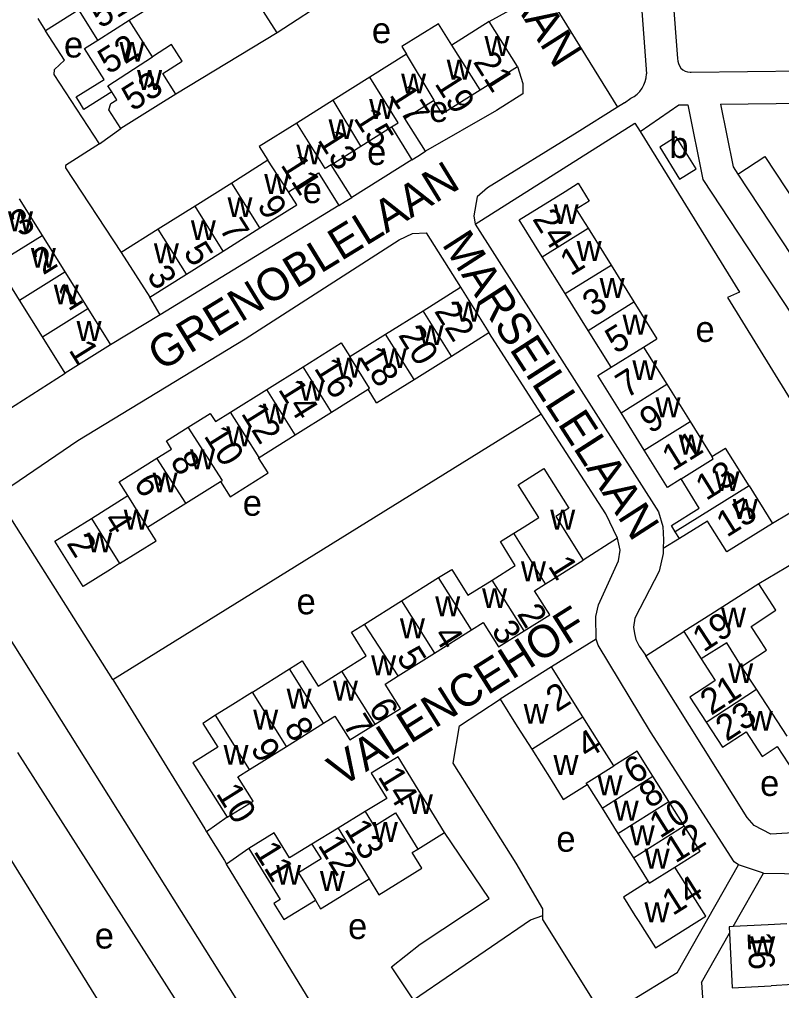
# Model space of a CAD drawing. Extents: x 157768 to 159790, y 387230 to 389604.
# Drawn here: x 158893 to 159010.9, y 387792 to 387942.4 of the extents above; entities that cross this region are included whole.
import ezdxf

# ---------------------------------------------------------------- set-up
doc = ezdxf.new("R2010")
doc.units = 0
for name, color, linetype in [('BLT_Basislijn', 7, 'Continuous'), ('BLT_Bebouwing', 7, 'Continuous'), ('BLT_Centroide', 7, 'Continuous'), ('BLT_Huisnummer', 7, 'Continuous'), ('BLT_Huisnummer_ tussenligend', 7, 'Continuous'), ('BLT_Onderverdeling_panden', 7, 'Continuous'), ('BLT_Straatnaam', 7, 'Continuous')]:
    doc.layers.add(name, color=color, linetype=linetype)

msp = doc.modelspace()

# ---------------------------------------------------------------- linework, layer by layer
at = {"layer": 'BLT_Basislijn'}
for p, q in [((158992.15, 387971.44), (158994.85, 387936.31)), ((158932.87, 387940.29), (158914.88, 387968.56)), ((158987.55, 387967.15), (158990.05, 387933.92)), ((158945.57, 387948.59), (158932.87, 387940.29)), ((158965.71, 387942.04), (158968.89, 387943.8)), ((158932.87, 387940.29), (158917.18, 387930.8)), ((158996.95, 387934.2), (159022.5, 387934.53)), ((158986.62, 387929.43), (158985.55, 387928.76)), ((158986.62, 387929.43), (158987.63, 387930.15)), ((159001.52, 387929.23), (159028.61, 387929.62)), ((158985.55, 387928.76), (158979.31, 387924.87)), ((158905.36, 387923.13), (158908.68, 387925.47)), ((158953.72, 387920.62), (158944.42, 387914.78)), ((158942.44, 387913.54), (158914.75, 387896.63)), ((158914.75, 387896.63), (158913.17, 387899.36)), ((158914.75, 387896.63), (158907.1, 387891.96)), ((158973.74, 387881.32), (158965.65, 387893.87)), ((158907.42, 387840.15), (158973.74, 387881.32)), ((159014.62, 387867.35), (159009.55, 387864.32)), ((158880.88, 387863.34), (158957.31, 387741.81)), ((158985.56, 387862.05), (158980.25, 387858.64)), ((158995.15, 387862), (158992.64, 387860.47)), ((159018.26, 387861.45), (159007.44, 387854.97)), ((158982.26, 387846.43), (158975.32, 387842.12)), ((158989.95, 387843.83), (158995.84, 387847.6)), ((158925.14, 387818.83), (158921.95, 387816.58)), ((158928.47, 387814), (158925.06, 387811.59)), ((158994.79, 387794.75), (159004.27, 387811.45)), ((159003.46, 387801.91), (159008.14, 387810.16)), ((159008.14, 387810.16), (159004.27, 387811.45)), ((158998.55, 387793.27), (159002.89, 387800.91)), ((158994.79, 387794.75), (158983.49, 387787.84)), ((158998.55, 387793.27), (158999.34, 387780.79))]:
    msp.add_line(p, q, dxfattribs=at)
for points in [[(158961.34, 387995.59), (158953.13, 387988.64), (158951.95, 387986.47), (158952.4, 387982.4), (158985.55, 387928.76)], [(158905.36, 387923.13), (158898.35, 387933.86), (158898.42, 387934.62), (158899.98, 387936.07), (158897.03, 387940.61)], [(158970.08, 387935.08), (158970.92, 387932.47), (158970.92, 387930.83), (158966.83, 387928.26), (158955.85, 387921.96)], [(158994.85, 387936.31), (158994.87, 387935.91), (158994.97, 387935.52), (158995.14, 387935.16), (158995.38, 387934.84), (158995.68, 387934.58), (158996.02, 387934.38), (158996.4, 387934.25), (158996.8, 387934.2), (158996.95, 387934.2)], [(158987.63, 387930.15), (158988.14, 387930.44), (158988.61, 387930.81), (158989.02, 387931.23), (158989.37, 387931.7), (158989.65, 387932.22), (158989.86, 387932.77), (158990, 387933.34), (158990.05, 387933.92)], [(158989.05, 387925.03), (158995.07, 387929.13), (158996.43, 387929.15)], [(158996.43, 387929.15), (158998.75, 387917.57), (159016.58, 387890.54)], [(159001.52, 387929.23), (159003.46, 387919.52), (159004.19, 387918.41)], [(158963.53, 387910.69), (158988.24, 387926.32), (158989.05, 387925.03)], [(158979.31, 387924.87), (158965.43, 387916.31), (158963.83, 387914.88), (158963.33, 387911.94), (158963.53, 387910.69)], [(158989.05, 387925.03), (159004.45, 387900.16), (159002.6, 387899.3), (159016.53, 387876.69), (159018.37, 387877.55), (159022.03, 387871.79)], [(158905.36, 387923.13), (158900.14, 387919.75), (158900.1, 387919.41), (158908.75, 387906.28)], [(159004.19, 387918.41), (159008.37, 387921.16), (159018.35, 387905.96), (159014.18, 387903.21)], [(159004.19, 387918.41), (159014.18, 387903.21)], [(158891.82, 387870.2), (158902.01, 387877.15), (158927.94, 387892.9), (158951.77, 387908.24), (158953.8, 387909.22), (158955.95, 387909.31), (158961.25, 387900.9)], [(158963.53, 387910.69), (158991.9, 387866.12), (158992.56, 387863.83), (158992.67, 387861.77), (158992.64, 387860.47)], [(158887.12, 387879.33), (158900.09, 387887.58)], [(158985.56, 387862.05), (158983.73, 387865.82), (158973.74, 387881.32)], [(158907.42, 387840.15), (158890.96, 387866.3), (158891.02, 387869.37), (158891.82, 387870.2)], [(158982.26, 387846.43), (158982.19, 387849.92), (158982.61, 387851.72), (158985.72, 387858.54), (158985.98, 387860.2), (158985.56, 387862.05)], [(158992.64, 387860.47), (158992.62, 387859.69), (158992.01, 387856.94), (158988.23, 387849.65), (158988.05, 387848.29), (158988.17, 387847.28), (158988.4, 387846.34), (158988.91, 387845.32), (158989.81, 387844.07), (158989.95, 387843.83)], [(159004.27, 387811.45), (159003.63, 387811.95), (158990.68, 387832.04), (158982.54, 387845.48), (158982.26, 387846.43)], [(159049.37, 387818.66), (159009.27, 387816.23), (159006.72, 387817.54), (159005.6, 387818.82), (158989.95, 387843.83)], [(158907.42, 387840.15), (158921.66, 387817.05), (158921.95, 387816.58)], [(158974, 387803.6), (158974.01, 387804.66), (158969.86, 387811.75), (158960.13, 387827.2), (158961.1, 387833), (158967.38, 387837.11)], [(158927.93, 387773.72), (158892.75, 387828.85)], [(158921.95, 387816.58), (158924.74, 387812.12), (158925.06, 387811.59)], [(158953.97, 387790.56), (158950.55, 387795.7), (158955.01, 387799.18), (158965.68, 387806.24), (158958.79, 387816.46)], [(158942.33, 387783.24), (158942.11, 387783.59), (158925.06, 387811.59)], [(159008.14, 387810.16), (159017.93, 387810), (159047.53, 387811.94)], [(158953.97, 387790.56), (158972.07, 387802.95), (158974, 387803.6)], [(158983.49, 387787.84), (158973.99, 387803), (158974, 387803.6)]]:
    msp.add_lwpolyline(points, dxfattribs=at)
at = {"layer": 'BLT_Bebouwing'}
for p, q in [((158895.84, 387942.5), (158896.43, 387941.56)), ((158909.99, 387942.24), (158912.13, 387943.58)), ((158896.43, 387941.56), (158897.03, 387940.61)), ((158913.56, 387936.56), (158909.99, 387942.24)), ((158965.71, 387942.04), (158959.91, 387938.4)), ((158970.08, 387935.08), (158965.71, 387942.04)), ((158952.89, 387937), (158947.22, 387933.43)), ((158964.28, 387931.44), (158970.08, 387935.08)), ((158947.22, 387933.43), (158941.57, 387929.88)), ((158941.57, 387929.88), (158935.9, 387926.32)), ((158954.66, 387921.21), (158955.85, 387921.96)), ((158992.09, 387922.57), (158995.17, 387917.65)), ((158931.46, 387920.55), (158925.85, 387917.03)), ((158953.72, 387920.62), (158954.66, 387921.21)), ((158925.85, 387917.03), (158920.17, 387913.46)), ((158892.96, 387914.59), (158896.5, 387908.93)), ((158942.44, 387913.54), (158943.42, 387914.16)), ((158943.42, 387914.16), (158944.42, 387914.78)), ((158920.17, 387913.46), (158914.48, 387909.89)), ((158914.48, 387909.89), (158908.75, 387906.28)), ((158924.53, 387906.51), (158930.22, 387910.08)), ((158981, 387910.03), (158984.55, 387904.32)), ((158896.5, 387908.93), (158900.03, 387903.27)), ((158908.75, 387906.28), (158913.17, 387899.36)), ((158918.85, 387902.94), (158924.53, 387906.51)), ((158977.47, 387899.91), (158973.92, 387905.62)), ((158893.02, 387898.89), (158889.48, 387904.55)), ((158900.03, 387903.27), (158903.57, 387897.62)), ((158984.55, 387904.32), (158988.1, 387898.62)), ((158913.17, 387899.36), (158918.85, 387902.94)), ((158955.46, 387897.27), (158961.25, 387900.9)), ((158961.25, 387900.9), (158965.65, 387893.87)), ((158896.55, 387893.23), (158893.02, 387898.89)), ((158981.02, 387894.21), (158977.47, 387899.91)), ((158903.57, 387897.62), (158907.1, 387891.96)), ((158949.67, 387893.65), (158955.46, 387897.27)), ((158988.1, 387898.62), (158991.66, 387892.91)), ((158900.09, 387887.58), (158896.55, 387893.23)), ((158944.11, 387890.17), (158949.67, 387893.65)), ((158984.58, 387888.5), (158981.02, 387894.21)), ((158989.6, 387891.63), (158991.66, 387892.91)), ((158907.1, 387891.96), (158900.09, 387887.58)), ((158989.6, 387891.63), (158993.2, 387885.87)), ((158954.06, 387886.62), (158959.86, 387890.25)), ((158931.28, 387885.07), (158936.92, 387888.6)), ((158948.27, 387882.99), (158954.06, 387886.62)), ((158993.2, 387885.87), (158996.79, 387880.1)), ((158925.65, 387881.54), (158931.28, 387885.07)), ((158941.31, 387881.58), (158946.95, 387885.11)), ((158948.27, 387882.99), (158946.95, 387885.11)), ((158935.68, 387878.05), (158941.31, 387881.58)), ((158989.69, 387875.68), (158986.1, 387881.45)), ((158996.79, 387880.1), (159000.16, 387874.68)), ((158930.09, 387874.56), (158935.68, 387878.05)), ((159000.16, 387874.68), (159002.27, 387876)), ((159005.91, 387870.16), (159002.27, 387876)), ((158918.73, 387867.45), (158924.13, 387870.82)), ((159005.91, 387870.16), (159009.55, 387864.32)), ((158904.12, 387865.11), (158909.77, 387868.65)), ((158912.83, 387863.76), (158918.73, 387867.45)), ((158914.15, 387861.65), (158912.83, 387863.76)), ((158995.15, 387862), (158994.49, 387863.05)), ((158908.5, 387858.11), (158914.15, 387861.65)), ((158974.43, 387854.98), (158980.25, 387858.64)), ((158952.13, 387852.34), (158957.86, 387855.94)), ((158946.41, 387848.74), (158952.13, 387852.34)), ((158957.22, 387844.25), (158962.94, 387847.85)), ((158995.84, 387847.6), (158998.52, 387843.38)), ((158951.62, 387840.73), (158957.22, 387844.25)), ((158929.04, 387838.19), (158934.8, 387841.81)), ((158975.32, 387842.12), (158967.38, 387837.11)), ((158980.21, 387834.36), (158975.32, 387842.12)), ((159011.81, 387831.38), (159007.06, 387838.65)), ((158983.2, 387829.62), (158980.21, 387834.36)), ((158934.31, 387829.8), (158940.07, 387833.42)), ((158928.62, 387826.22), (158934.31, 387829.8)), ((158972.28, 387829.36), (158975.27, 387824.61)), ((158993.49, 387821.3), (158991.03, 387825.2)), ((158995.89, 387817.51), (158993.49, 387821.3)), ((158946.5, 387819.72), (158942.31, 387817.15)), ((158983.16, 387820.24), (158985.62, 387816.34)), ((158942.31, 387817.15), (158938.27, 387814.67)), ((158954.65, 387813.92), (158958.79, 387816.46)), ((158985.62, 387816.34), (158988.02, 387812.54)), ((158941.85, 387806.06), (158947.12, 387809.3))]:
    msp.add_line(p, q, dxfattribs=at)
for points in [[(158905.11, 387939.17), (158902.17, 387943.85), (158897.03, 387940.61)], [(158959.91, 387938.4), (158957.85, 387941.7), (158952.19, 387938.15), (158952.89, 387937)], [(158902.38, 387929.4), (158901.78, 387930.36), (158906.08, 387933.06), (158903.05, 387937.88), (158905.11, 387939.17)], [(158917.18, 387930.8), (158915.18, 387933.97), (158918.19, 387935.92), (158916.53, 387938.48), (158913.56, 387936.56)], [(158907.29, 387931.15), (158902.98, 387928.44), (158902.38, 387929.4)], [(158908.68, 387925.47), (158906.85, 387928.38), (158907.12, 387929.33), (158908.06, 387929.92), (158907.29, 387931.15)], [(158917.18, 387930.8), (158914.48, 387929.1), (158908.68, 387925.47)], [(158957.08, 387929.82), (158958.39, 387927.74), (158964.28, 387931.44)], [(158955.85, 387921.96), (158952.65, 387927.03), (158957.08, 387929.82)], [(158935.9, 387926.32), (158930.11, 387922.69), (158931.46, 387920.55)], [(158945.85, 387922.75), (158950.58, 387925.72)], [(158950.58, 387925.72), (158953.72, 387920.62)], [(158995.17, 387917.65), (158997.74, 387919.21), (158994.66, 387924.2), (158992.09, 387922.57)], [(158941.24, 387919.85), (158945.85, 387922.75)], [(158944.42, 387914.78), (158941.24, 387919.85)], [(158934.62, 387915.68), (158939.27, 387918.6), (158942.44, 387913.54)], [(158973.92, 387905.62), (158970.36, 387911.32), (158977.44, 387915.73), (158979.46, 387916.99), (158981.18, 387914.24), (158979.15, 387912.98), (158980.09, 387911.49), (158981, 387910.03)], [(158930.22, 387910.08), (158935.9, 387913.65), (158934.62, 387915.68)], [(158959.86, 387890.25), (158961.41, 387891.22), (158965.65, 387893.87)], [(158936.92, 387888.6), (158942.79, 387892.27), (158944.11, 387890.17)], [(158986.1, 387881.45), (158982.51, 387887.22), (158984.58, 387888.5)], [(158919.11, 387879.22), (158922.53, 387881.36), (158923.32, 387880.09), (158925.65, 387881.54)], [(158914.25, 387874.41), (158916.53, 387875.84), (158915.74, 387877.11), (158919.11, 387879.22)], [(158995.39, 387871.22), (158993.29, 387869.91), (158989.69, 387875.68)], [(158909.77, 387868.65), (158908.44, 387870.78), (158914.25, 387874.41)], [(158924.13, 387870.82), (158925.61, 387868.46), (158931.49, 387872.15), (158930.01, 387874.51), (158930.09, 387874.56)], [(158969.5, 387862.82), (158971.1, 387863.82), (158973.36, 387865.24), (158970.17, 387870.33), (158974.17, 387872.85), (158978.04, 387866.7), (158975.99, 387865.42), (158980.25, 387858.64)], [(158994.49, 387863.05), (158993.89, 387864.01), (158998.2, 387866.7), (158995.39, 387871.22)], [(158908.5, 387858.11), (158907.08, 387857.22), (158902.84, 387854.57), (158898.46, 387861.57), (158904.12, 387865.11)], [(159009.55, 387864.32), (159002.47, 387859.91), (159000, 387863.88), (158999.49, 387864.7), (158995.15, 387862)], [(158966.16, 387855.57), (158969.74, 387857.82), (158967.42, 387861.51), (158969.5, 387862.82)], [(158957.86, 387855.94), (158959.89, 387857.22), (158962.41, 387853.21), (158966.16, 387855.57)], [(158971.11, 387847.7), (158975.06, 387850.18), (158972.72, 387853.91), (158974.43, 387854.98)], [(159007.44, 387854.97), (159000, 387850.24), (158995.84, 387847.6)], [(159007.43, 387846.54), (159006.23, 387848.38), (159010.07, 387850.89), (159007.44, 387854.97)], [(158942.9, 387841.44), (158946.67, 387843.81), (158944.38, 387847.47), (158946.41, 387848.74)], [(158962.94, 387847.85), (158964.78, 387849), (158967.15, 387845.22), (158971.11, 387847.7)], [(159004.76, 387842.16), (159008.64, 387844.69), (159007.43, 387846.54)], [(158998.52, 387843.38), (159000, 387841.05), (159000.66, 387840), (159000, 387839.57), (158996.76, 387837.45), (158999.29, 387833.57)], [(158934.8, 387841.81), (158936.74, 387843.03), (158939.2, 387839.11), (158942.9, 387841.44)], [(159007.06, 387838.65), (159004.76, 387842.16)], [(158948.05, 387833.25), (158951.95, 387835.7), (158949.59, 387839.46), (158951.62, 387840.73)], [(158929.04, 387838.19), (158925.6, 387836.03), (158923.35, 387834.62)], [(158967.38, 387837.11), (158970.05, 387832.89), (158972.28, 387829.36)], [(158923.35, 387834.62), (158921.37, 387833.37), (158923.68, 387829.69), (158919.84, 387827.28), (158925.14, 387818.83)], [(158940.07, 387833.42), (158941.82, 387834.51), (158944.15, 387830.8), (158948.05, 387833.25)], [(158999.29, 387833.57), (159001.83, 387829.7), (159005.45, 387832.06), (159007.94, 387828.25), (159010.29, 387829.79)], [(158984.98, 387826.8), (158983.2, 387829.62)], [(159010.29, 387829.79), (159012.91, 387825.78)], [(158958.79, 387816.46), (158951.59, 387828.19), (158947.45, 387825.65), (158949.83, 387821.76), (158946.5, 387819.72)], [(158991.03, 387825.2), (158988.59, 387829.08), (158984.98, 387826.8)], [(158925.14, 387818.83), (158929.15, 387821.35), (158926.81, 387825.08), (158928.62, 387826.22)], [(158919.02, 387768.19), (158884.52, 387823.74)], [(158975.27, 387824.61), (158977.17, 387821.6), (158980.84, 387823.92)], [(158980.84, 387823.92), (158983.16, 387820.24)], [(158938.27, 387814.67), (158934.78, 387812.53), (158932.4, 387816.41), (158928.47, 387814)], [(158994.42, 387811.13), (158998.35, 387813.6), (158995.89, 387817.51)], [(158928.47, 387814), (158933.34, 387806.08), (158932.38, 387805.49), (158933.91, 387802.99), (158938.8, 387805.99)], [(158947.12, 387809.3), (158948.63, 387806.85), (158955.29, 387810.94), (158953.78, 387813.39), (158954.65, 387813.92)], [(158988.02, 387812.54), (158990.32, 387808.9)], [(158996.04, 387808.56), (158994.42, 387811.13)], [(158990.32, 387808.9), (158986.46, 387806.46), (158988.24, 387803.64)], [(158988.24, 387803.64), (158988.74, 387802.84), (158991.41, 387798.61), (158999.22, 387803.53), (158996.04, 387808.56)], [(158938.8, 387805.99), (158939.61, 387804.68), (158941.85, 387806.06)], [(159003.46, 387801.91), (159002.84, 387801.88), (159002.89, 387800.91)], [(159008.88, 387802.19), (159003.46, 387801.91)], [(159011.77, 387802.33), (159008.88, 387802.19)], [(159002.89, 387800.91), (159003.32, 387792.44), (159008.31, 387792.7), (159009.35, 387792.75)], [(159012.51, 387797.5), (159012.69, 387792.92), (159009.35, 387792.75)]]:
    msp.add_lwpolyline(points, dxfattribs=at)
at = {"layer": 'BLT_Onderverdeling_panden'}
for p, q in [((158905.11, 387939.17), (158909.99, 387942.24)), ((158964.28, 387931.44), (158959.91, 387938.4)), ((158945.85, 387922.75), (158941.57, 387929.88)), ((158934.62, 387915.68), (158931.46, 387920.55)), ((158930.22, 387910.08), (158925.85, 387917.03)), ((158924.53, 387906.51), (158920.17, 387913.46)), ((158918.85, 387902.94), (158914.48, 387909.89)), ((158973.92, 387905.62), (158981, 387910.03)), ((158889.48, 387904.55), (158896.5, 387908.93)), ((158893.02, 387898.89), (158900.03, 387903.27)), ((158977.47, 387899.91), (158984.55, 387904.32)), ((158896.55, 387893.23), (158903.57, 387897.62)), ((158959.86, 387890.25), (158955.46, 387897.27)), ((158981.02, 387894.21), (158988.1, 387898.62)), ((158954.06, 387886.62), (158949.67, 387893.65)), ((158984.58, 387888.5), (158989.6, 387891.63)), ((158941.31, 387881.58), (158936.92, 387888.6)), ((158986.1, 387881.45), (158993.2, 387885.87)), ((158935.68, 387878.05), (158931.28, 387885.07)), ((158930.09, 387874.56), (158925.65, 387881.54)), ((158989.69, 387875.68), (158996.79, 387880.1)), ((158918.73, 387867.45), (158914.25, 387874.41)), ((159005.91, 387870.16), (158994.49, 387863.05)), ((158912.83, 387863.76), (158909.77, 387868.65)), ((158904.12, 387865.11), (158908.5, 387858.11)), ((158974.43, 387854.98), (158969.5, 387862.82)), ((158962.94, 387847.85), (158957.86, 387855.94)), ((158971.11, 387847.7), (158966.16, 387855.57)), ((158952.13, 387852.34), (158957.22, 387844.25)), ((158951.62, 387840.73), (158946.41, 387848.74)), ((158940.07, 387833.42), (158934.8, 387841.81)), ((158948.05, 387833.25), (158942.9, 387841.44)), ((158999.29, 387833.57), (159007.06, 387838.65)), ((158934.31, 387829.8), (158929.04, 387838.19)), ((158928.62, 387826.22), (158923.35, 387834.62)), ((158972.28, 387829.36), (158980.21, 387834.36)), ((158983.16, 387820.24), (158991.03, 387825.2)), ((158985.62, 387816.34), (158993.49, 387821.3)), ((158942.31, 387817.15), (158947.12, 387809.3)), ((158988.02, 387812.54), (158995.89, 387817.51))]:
    msp.add_line(p, q, dxfattribs=at)
for points in [[(158907.29, 387931.15), (158906.68, 387932.1), (158913.56, 387936.56)], [(158957.08, 387929.82), (158957.19, 387929.88), (158952.89, 387937)], [(158950.58, 387925.72), (158951.61, 387926.36), (158947.22, 387933.43)], [(158941.24, 387919.85), (158940.31, 387919.26), (158935.9, 387926.32)], [(158946.95, 387885.11), (158947.18, 387885.25), (158944.11, 387890.17)], [(158924.13, 387870.82), (158924.41, 387871), (158919.11, 387879.22)], [(158995.39, 387871.22), (159000.38, 387874.33), (159000.16, 387874.68)], [(159004.76, 387842.16), (159002.46, 387845.84), (158998.52, 387843.38)], [(158980.84, 387823.92), (158980.71, 387824.12), (158984.98, 387826.8)], [(158946.5, 387819.72), (158947.88, 387817.47), (158951.21, 387819.52), (158954.65, 387813.92)], [(158938.27, 387814.67), (158939.67, 387812.39), (158936.19, 387810.24), (158938.8, 387805.99)], [(158990.32, 387808.9), (158990.48, 387808.64), (158994.42, 387811.13)]]:
    msp.add_lwpolyline(points, dxfattribs=at)

# ---------------------------------------------------------------- texts
at = {"layer": 'BLT_Centroide'}
for s, p in [('e', (158947.54, 387938.69)), ('e', (158899.88, 387936.47)), ('w', (158964.97, 387936.72)), ('w', (158908.48, 387935.81)), ('w', (158959.12, 387933.05)), ('w', (158911.2, 387931.44)), ('w', (158952.06, 387930.91)), ('w', (158947.12, 387926.97)), ('e', (158956.41, 387926.49)), ('w', (158940.83, 387923.84)), ('b', (158993.57, 387920.92)), ('w', (158935.84, 387919.91)), ('e', (158946.8, 387919.84)), ('w', (158930.88, 387915.34)), ('e', (158936.83, 387913.93)), ('w', (158925.19, 387911.77)), ('w', (158891.22, 387909.56)), ('w', (158975.68, 387910.69)), ('w', (158919.52, 387908.19)), ('w', (158979.23, 387904.97)), ('w', (158894.76, 387903.91)), ('w', (158913.8, 387904.61)), ('w', (158982.79, 387899.25)), ('w', (158898.3, 387898.25)), ('w', (158960.55, 387895.58)), ('w', (158986.34, 387893.56)), ('w', (158901.83, 387892.59)), ('w', (158954.77, 387891.95)), ('e', (158997.63, 387892.43)), ('w', (158949.09, 387888.39)), ('w', (158942.05, 387886.92)), ('w', (158987.85, 387886.53)), ('w', (158936.3, 387883.33)), ('w', (158991.44, 387880.78)), ('w', (158930.66, 387879.8)), ('w', (158925.03, 387876.27)), ('w', (158995.03, 387875)), ('w', (158919.39, 387872.73)), ('w', (158913.61, 387869.12)), ('w', (159000.58, 387869.34)), ('e', (158927.55, 387865.52)), ('w', (159003.4, 387865.03)), ('w', (158909.14, 387863.38)), ('w', (158975.14, 387863.38)), ('w', (158903.48, 387859.84)), ('w', (158970.61, 387855.38)), ('w', (158964.59, 387851.22)), ('e', (158935.88, 387850.26)), ('w', (158957.34, 387849.97)), ('w', (159001.58, 387848.22)), ('w', (158951.88, 387846.55)), ('w', (158947.42, 387840.83)), ('w', (159002.7, 387839.62)), ('w', (158934.34, 387835.67)), ('w', (158941.51, 387836.91)), ('w', (158971.03, 387833.32)), ('w', (158929.17, 387832.42)), ('w', (159005.73, 387832.22)), ('w', (158924.58, 387826.97)), ('w', (158975.65, 387825.38)), ('w', (158982.47, 387822.23)), ('e', (159007.62, 387822.13)), ('w', (158953.12, 387819.33)), ('w', (158984.97, 387818.31)), ('w', (158947.69, 387815.03)), ('w', (158987.46, 387814.51)), ('e', (158976.09, 387813.5)), ('w', (158989.76, 387810.88)), ('w', (158932.72, 387808.39)), ('w', (158939.5, 387807.42)), ('w', (158989.73, 387802.58)), ('e', (158943.85, 387799.98)), ('e', (158904.64, 387798.51)), ('w', (159006.09, 387797.31))]:
    msp.add_text(s, height=4, dxfattribs=at).set_placement(p)
at = {"layer": 'BLT_Huisnummer'}
for s, rotation, p in [('51', 32.1317, (158905.54, 387940.88)), ('52', 32.1317, (158906.78, 387933.77)), ('21', 302.536, (158963.12, 387935.79)), ('53', 32.1317, (158910.49, 387928.05)), ('15', 302.536, (158944.62, 387927.08)), ('11', 302.536, (158933.32, 387919.84)), ('3', 31.9936, (158893.17, 387908.57)), ('24', 301.9158, (158972.3, 387911.48)), ('7', 302.536, (158923.81, 387909.97)), ('2', 31.9936, (158896.66, 387902.71)), ('1', 31.9158, (158978.29, 387902.56)), ('3', 302.536, (158912.6, 387902.73)), ('1', 31.9936, (158900.54, 387897.09)), ('22', 302.0392, (158957.1, 387897.21)), ('5', 31.9158, (158985.28, 387890.49)), ('1', 301.993, (158900.53, 387891.18)), ('18', 302.0392, (158945.42, 387890.16)), ('14', 302.0392, (158932.94, 387885.09)), ('9', 31.9158, (158990.61, 387878.13)), ('10', 302.0392, (158921.44, 387877.89)), ('6', 302.0392, (158910.56, 387870.58)), ('15', 31.9158, (159002.47, 387862.09)), ('2', 302.0392, (158900.2, 387861.25)), ('1', 302.1459, (158974.7, 387857.75)), ('2', 302.1459, (158969.91, 387850.33)), ('3', 302.1459, (158965.94, 387847.78)), ('19', 33.1861, (158998.86, 387844.29)), ('4', 302.1459, (158956.96, 387847.04)), ('5', 302.1459, (158951.25, 387843.69)), ('2', 32.2501, (158976.13, 387835.01)), ('6', 302.1459, (158946.89, 387835.75)), ('23', 33.19, (159002.44, 387830.48)), ('8', 302.1459, (158933.83, 387832.75)), ('7', 302.1459, (158942.95, 387833.21)), ('9', 302.1459, (158928.65, 387829.49)), ('6', 32.2455, (158988.14, 387823.82)), ('14', 301.539, (158948.36, 387825.13)), ('10', 302.1459, (158923.32, 387822.53)), ('10', 32.2455, (158992.13, 387815.47)), ('13', 301.5476, (158943.19, 387817.01)), ('11', 301.5449, (158929.17, 387813.57)), ('12', 301.5476, (158939.08, 387814.53)), ('14', 32.2436, (158994.1, 387803.51)), ('16', 272.906, (159005.65, 387801.07))]:
    msp.add_text(s, height=4, rotation=rotation, dxfattribs=at).set_placement(p)
at = {"layer": 'BLT_Huisnummer_ tussenligend'}
for s, rotation, p in [('19', 302.536, (158957.16, 387932.43)), ('17', 302.536, (158950.17, 387930.69)), ('13', 302.536, (158939.04, 387923.71)), ('9', 302.536, (158929.67, 387913.56)), ('5', 302.536, (158918.26, 387906.33)), ('3', 31.9158, (158981.76, 387896.2)), ('20', 302.0392, (158951.53, 387893.49)), ('16', 302.0392, (158938.5, 387888.38)), ('7', 31.9158, (158986.91, 387883.61)), ('12', 302.0392, (158927.2, 387881.37)), ('11', 31.9158, (158994.07, 387872.34)), ('8', 302.0392, (158916.22, 387873.97)), ('13', 31.9158, (158999.26, 387867.77)), ('4', 302.0392, (158905.84, 387864.86)), ('21', 33.1829, (159000.05, 387834.52)), ('4', 32.2501, (158980.88, 387827.77)), ('8', 32.2455, (158990.54, 387820.11)), ('12', 32.2455, (158994.52, 387811.64))]:
    msp.add_text(s, height=4, rotation=rotation, dxfattribs=at).set_placement(p)
at = {"layer": 'BLT_Straatnaam'}
for s, height, rotation, p in [('MARSEILLELAAN', 4.9999, 302.4565, (158946.49, 387980.95)), ('GRENOBLELAAN', 5, 31.5068, (158914.9, 387887.82)), ('MARSEILLELAAN', 5, 302.8143, (158958.27, 387907.56)), ('VALENCEHOF', 5, 32.2449, (158942.8, 387823.4))]:
    msp.add_text(s, height=height, rotation=rotation, dxfattribs=at).set_placement(p)

doc.saveas('drawing.dxf')
